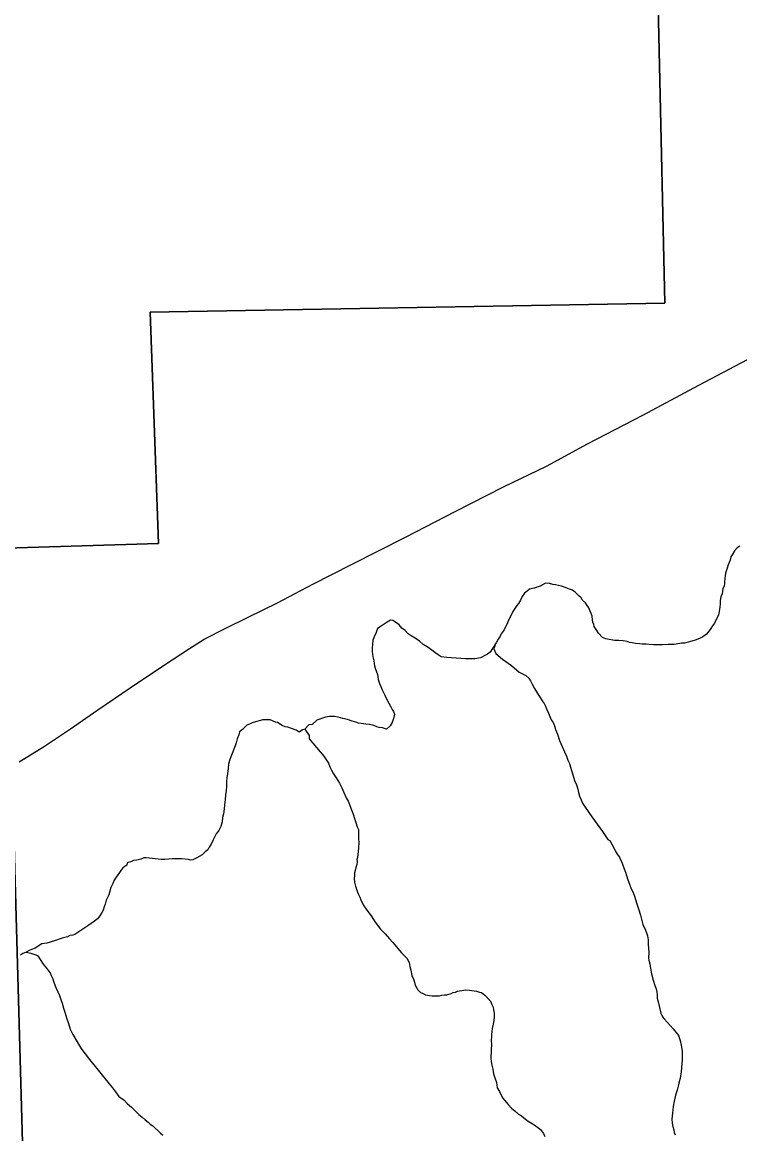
# Model space of a CAD drawing. Extents: x 2010165 to 2382125, y 1060529 to 1407316.
# Drawn here: x 2238469 to 2241933, y 1299579 to 1304945 of the extents above; entities that cross this region are included whole.
import ezdxf

# ---------------------------------------------------------------- set-up
doc = ezdxf.new("R2010")
doc.units = 0
for name, color, linetype in [('GM_X_Corporation', 7, 'Continuous'), ('GM_X_Minor_River', 7, 'Continuous'), ('GM_X_US_Route', 7, 'Continuous')]:
    doc.layers.add(name, color=color, linetype=linetype)

msp = doc.modelspace()

# ---------------------------------------------------------------- linework, layer by layer
at = {"layer": 'GM_X_Corporation'}
for points in [[(2245178.4, 1321773.4), (2245406.2, 1312275.3), (2245450.8, 1311744.1), (2245466.2, 1311123.5), (2245457.9, 1308806.9), (2245473.3, 1308109.4), (2243488.5, 1308052.8), (2243514.9, 1306894.6), (2242283.2, 1306902.6), (2241498, 1306888.1), (2241570.9, 1303589.2), (2239087.3, 1303544.9), (2239127.7, 1302427.8), (2238390.7, 1302405.5), (2238501.9, 1298389.4), (2234754.2, 1298378.1), (2234938.8, 1293048)], [(2234938.8, 1293048), (2234754.2, 1298378.1), (2238501.9, 1298389.4), (2238390.7, 1302405.5), (2239127.7, 1302427.8), (2239087.3, 1303544.9), (2241570.9, 1303589.2), (2241498, 1306888.1), (2242283.2, 1306902.6), (2243514.9, 1306894.6), (2243488.5, 1308052.8), (2245473.3, 1308109.4), (2245512.3, 1306352.6), (2245541.5, 1302191.8), (2245628.7, 1298157.5), (2245690.7, 1295916.5)]]:
    msp.add_lwpolyline(points, dxfattribs=at)
at = {"layer": 'GM_X_Minor_River'}
for points in [[(2241934, 1302415.2), (2241920.1, 1302406.9), (2241908.3, 1302392.6), (2241896.6, 1302374.3), (2241890.8, 1302364.2), (2241887.1, 1302348), (2241877.5, 1302325.7), (2241871.9, 1302309.6), (2241868.1, 1302295.4), (2241864.3, 1302285.3), (2241862.6, 1302273.2), (2241860.9, 1302257.1), (2241859.1, 1302245), (2241859.3, 1302235), (2241857.6, 1302222.9), (2241851.8, 1302210.7), (2241850, 1302200.6), (2241848.3, 1302184.5), (2241842.5, 1302172.3), (2241838.9, 1302152.2), (2241839.3, 1302136.1), (2241837.5, 1302122), (2241835.8, 1302109.9), (2241834, 1302099.8), (2241830.3, 1302083.7), (2241824.6, 1302069.5), (2241816.8, 1302055.3), (2241811, 1302043.1), (2241801.2, 1302030.9), (2241793.5, 1302018.6), (2241785.7, 1302006.4), (2241772, 1301990.1), (2241754.1, 1301977.7), (2241738.2, 1301969.4), (2241718.3, 1301960.9), (2241690.4, 1301954.4), (2241666.4, 1301947.9), (2241652.3, 1301947.6), (2241626.3, 1301943.1), (2241616.3, 1301940.9), (2241604.3, 1301940.6), (2241588.2, 1301940.3), (2241560.1, 1301939.8), (2241544.1, 1301939.5), (2241532, 1301939.2), (2241516, 1301938.9), (2241495.9, 1301940.6), (2241481.8, 1301942.3), (2241461.7, 1301941.9), (2241449.6, 1301943.7), (2241429.5, 1301945.3), (2241413.4, 1301949), (2241401.3, 1301950.8), (2241389.1, 1301954.6), (2241371, 1301958.2), (2241348.9, 1301959.8), (2241328.8, 1301959.4), (2241286.4, 1301968.6), (2241270.3, 1301974.3), (2241251.7, 1301996.1), (2241243.5, 1302008), (2241237.2, 1302017.9), (2241231, 1302027.8), (2241228.8, 1302037.9), (2241224.6, 1302047.8), (2241222.3, 1302059.8), (2241219.9, 1302077.9), (2241215.7, 1302089.9), (2241211.4, 1302101.8), (2241205.1, 1302117.8), (2241196.8, 1302129.7), (2241188.5, 1302141.6), (2241174.2, 1302155.4)], [(2241174.2, 1302155.4), (2241168, 1302165.3), (2241155.7, 1302175.1), (2241139.3, 1302192.9), (2241125, 1302202.6), (2241110.8, 1302208.4), (2241094.7, 1302214.1), (2241072.4, 1302221.7), (2241044.2, 1302229.2), (2241030.1, 1302231), (2241013.9, 1302234.7), (2240995.8, 1302236.3), (2240970, 1302221.8), (2240940.1, 1302213.1), (2240918.1, 1302208.7), (2240906.2, 1302198.4), (2240894.4, 1302188.1), (2240882.7, 1302171.8), (2240875, 1302155.6), (2240865.3, 1302139.3), (2240857.4, 1302129.1), (2240847.7, 1302114.9), (2240837.9, 1302100.6), (2240814.8, 1302054), (2240809.1, 1302037.8), (2240801.4, 1302023.6), (2240795.6, 1302011.4), (2240781.9, 1301993), (2240776.1, 1301980.9), (2240766.4, 1301966.6), (2240758.6, 1301952.4), (2240754, 1301944.2)], [(2240754, 1301944.2), (2240727.5, 1301903.6), (2240715.7, 1301893.3), (2240705.7, 1301889.1), (2240681.9, 1301876.6), (2240653.9, 1301872), (2240609.7, 1301871.1), (2240563.4, 1301874.3), (2240519.2, 1301877.4), (2240491, 1301880.9), (2240476.8, 1301890.7), (2240460.5, 1301902.4), (2240446.2, 1301914.2), (2240423.7, 1301929.8), (2240405.4, 1301941.5), (2240387, 1301957.3), (2240366.7, 1301970.9), (2240346.4, 1301982.6), (2240332.1, 1301992.4), (2240317.7, 1302008.2), (2240301.4, 1302019.9), (2240289, 1302035.7), (2240276.8, 1302045.6), (2240258.5, 1302057.3), (2240246.4, 1302059), (2240230.6, 1302048.7), (2240196.9, 1302025.9), (2240185, 1302017.6), (2240175.5, 1301993.3), (2240169.6, 1301983.2), (2240165.8, 1301973.1), (2240162.1, 1301960.9), (2240160.5, 1301940.8), (2240158.8, 1301924.7), (2240159.2, 1301906.6), (2240161.7, 1301880.6), (2240166.1, 1301862.5), (2240168.4, 1301848.5), (2240170.6, 1301838.5), (2240172.8, 1301826.5), (2240183.5, 1301796.6), (2240185.7, 1301784.6), (2240188, 1301772.5), (2240194.4, 1301752.6), (2240200.8, 1301738.6), (2240207.1, 1301722.7), (2240211.3, 1301712.7), (2240219.7, 1301696.8), (2240228.1, 1301678.8), (2240238.6, 1301656.9), (2240246.9, 1301643.1), (2240255.2, 1301627.1), (2240261.5, 1301617.2), (2240265.7, 1301605.2), (2240262.2, 1301583.1), (2240254.5, 1301564.8), (2240244.8, 1301548.5), (2240227.1, 1301532.1), (2240208.9, 1301537.8), (2240192.8, 1301539.5), (2240180.6, 1301543.3), (2240166.5, 1301549), (2240146.3, 1301554.7), (2240128.2, 1301556.3), (2240106, 1301559.9), (2240091.9, 1301561.7), (2240079.8, 1301565.4), (2240061.6, 1301571.1)], [(2240754, 1301944.2), (2240745.3, 1301920), (2240755.7, 1301898.1), (2240788.4, 1301870.6), (2240831.2, 1301839.2), (2240868, 1301807.8), (2240900.5, 1301790.3), (2240914.8, 1301778.6), (2240923.1, 1301764.7), (2240931.5, 1301748.8), (2240941.9, 1301728.8), (2240956.5, 1301705), (2240968.9, 1301685.2), (2240979.3, 1301669.3), (2240989.6, 1301655.4), (2240995.9, 1301643.5), (2241000.2, 1301629.5), (2241010.6, 1301609.6), (2241017, 1301593.6), (2241023.3, 1301577.7), (2241031.7, 1301563.8), (2241038, 1301547.8), (2241044.4, 1301529.9), (2241052.9, 1301507.9), (2241063.5, 1301478), (2241076.2, 1301448.1), (2241086.8, 1301422.2), (2241097.2, 1301402.3), (2241103.7, 1301382.3), (2241112, 1301366.4), (2241116.4, 1301348.4), (2241122.8, 1301328.4), (2241129.3, 1301306.4), (2241135.8, 1301284.4), (2241144.3, 1301262.5), (2241150.7, 1301242.5), (2241155, 1301226.5), (2241159.4, 1301208.5), (2241167.8, 1301190.6), (2241174.2, 1301174.6), (2241186.6, 1301154.8), (2241219.7, 1301109.2), (2241232.1, 1301091.4), (2241244.5, 1301073.5), (2241256.9, 1301055.7), (2241271.3, 1301037.9), (2241277.6, 1301027.9), (2241285.9, 1301014), (2241296.2, 1301000.1), (2241306.4, 1300994.3), (2241314.8, 1300976.4), (2241323.1, 1300962.5), (2241331.5, 1300944.6), (2241341.9, 1300928.7), (2241352.2, 1300914.8), (2241356.4, 1300904.8), (2241362.7, 1300892.9), (2241366.9, 1300880.9), (2241375.5, 1300857), (2241381.8, 1300841), (2241386.1, 1300825), (2241392.6, 1300805.1), (2241401.1, 1300783.1), (2241409.5, 1300761.2), (2241417.9, 1300743.2), (2241426.4, 1300721.3), (2241435, 1300693.3), (2241443.6, 1300665.3), (2241454.3, 1300633.4), (2241465.3, 1300589.4), (2241477.9, 1300561.5), (2241484.3, 1300543.5), (2241488.5, 1300533.6), (2241490.9, 1300515.5), (2241491.1, 1300503.5), (2241491.3, 1300493.4), (2241494.2, 1300453.3), (2241492.7, 1300427.1), (2241494.9, 1300417.1), (2241499.3, 1300399.1), (2241501.8, 1300377.1), (2241506.3, 1300351), (2241514.9, 1300321), (2241523.5, 1300295.1), (2241529.9, 1300279.1), (2241532.2, 1300263.1), (2241534.5, 1300247.1), (2241534.8, 1300233), (2241539.2, 1300215), (2241545.8, 1300189), (2241552.4, 1300161), (2241560.8, 1300143.1), (2241569, 1300133.1), (2241597.8, 1300101.6), (2241612.1, 1300085.8), (2241624.5, 1300069.9), (2241632.7, 1300060), (2241639, 1300050.1), (2241647.6, 1300022.1), (2241652.1, 1299998.1), (2241654.5, 1299976)], [(2240061.6, 1301571.1), (2240039.4, 1301578.7), (2240017.2, 1301584.3), (2239994.9, 1301589.9), (2239976.8, 1301593.6), (2239952.7, 1301593.1), (2239932.7, 1301590.7), (2239890.8, 1301575.8), (2239869.2, 1301555.3), (2239853.1, 1301553), (2239833.5, 1301532.6), (2239821.5, 1301528.3), (2239805.7, 1301517.9), (2239791.4, 1301527.7), (2239769.2, 1301535.3), (2239751, 1301541), (2239738.9, 1301542.8), (2239724.7, 1301550.5), (2239702.3, 1301564.2), (2239692.2, 1301566), (2239665.9, 1301577.5), (2239629.7, 1301576.8), (2239619.7, 1301574.6), (2239595.8, 1301568.1), (2239579.8, 1301561.8), (2239565.9, 1301555.5), (2239554, 1301551.2), (2239532.3, 1301530.7), (2239518.5, 1301518.4), (2239514.8, 1301504.3), (2239507.1, 1301486), (2239501.5, 1301465.8), (2239497.8, 1301451.7), (2239476.8, 1301399), (2239469.1, 1301380.8), (2239465.4, 1301362.6), (2239463.8, 1301344.5), (2239460.4, 1301316.3), (2239456.7, 1301298.1), (2239455.1, 1301280), (2239455.6, 1301255.9), (2239454, 1301235.8), (2239450.4, 1301215.6), (2239448.9, 1301191.5), (2239445.4, 1301167.3), (2239443.8, 1301147.2), (2239440.2, 1301123), (2239436.6, 1301104.8), (2239435, 1301084.7), (2239427.4, 1301062.4), (2239417.8, 1301042.2), (2239406.1, 1301025.9), (2239396.4, 1301007.6), (2239390.6, 1300997.4), (2239381, 1300977.1), (2239371.2, 1300962.9), (2239365.5, 1300948.7), (2239351.6, 1300940.4), (2239337.8, 1300926.1), (2239312, 1300911.5), (2239292.2, 1300901.1), (2239282.2, 1300898.8), (2239272.1, 1300902.7), (2239237.8, 1300906), (2239193.7, 1300905.2), (2239157.6, 1300902.5), (2239139.5, 1300902.1), (2239067.1, 1300910.8), (2239057, 1300910.6), (2239041.1, 1300904.2), (2239023.1, 1300899.8), (2239007.1, 1300897.5), (2238997.1, 1300893.3), (2238975.2, 1300886.9), (2238973.4, 1300874.8), (2238955.6, 1300862.4), (2238945.8, 1300850.1), (2238936.1, 1300835.9), (2238922.4, 1300817.5), (2238912.6, 1300803.2), (2238906.9, 1300787.1), (2238897.3, 1300766.8), (2238888, 1300732.4), (2238874.5, 1300706.1), (2238868.8, 1300687.8), (2238865.1, 1300673.7), (2238859.4, 1300657.5), (2238851.6, 1300643.3), (2238843.9, 1300631.1), (2238832.1, 1300616.8), (2238818.3, 1300604.5), (2238802.4, 1300594.1), (2238786.6, 1300581.8), (2238723.2, 1300540.3), (2238713.2, 1300538.1), (2238699.2, 1300535.8), (2238687.3, 1300529.6), (2238661.3, 1300523.1), (2238625.4, 1300510.3), (2238587.5, 1300499.5), (2238563.5, 1300495)], [(2239833.5, 1301532.6), (2239854.2, 1301500.8), (2239854.5, 1301484.7), (2239924.5, 1301401.7), (2239934.8, 1301387.8), (2239941.1, 1301377.9), (2239947.3, 1301367.9), (2239953.7, 1301350), (2239962, 1301334.1), (2239972.4, 1301316.2), (2239984.9, 1301296.3), (2240001.5, 1301270.5), (2240012, 1301248.6), (2240022.5, 1301226.7), (2240033, 1301200.8), (2240043.4, 1301184.9), (2240049.8, 1301168.9), (2240056.1, 1301151), (2240062.5, 1301135), (2240066.8, 1301121.1), (2240073.2, 1301101.1), (2240079.7, 1301081.1), (2240086.1, 1301061.1), (2240092.4, 1301047.2), (2240092.7, 1301033.1), (2240093.3, 1301003), (2240093.6, 1300986.9), (2240092.3, 1300956.7), (2240088.9, 1300926.5), (2240087.1, 1300912.4), (2240085.3, 1300902.3), (2240085.5, 1300892.3), (2240083.8, 1300878.2), (2240080.1, 1300864.1), (2240076.4, 1300849.9), (2240072.6, 1300837.8), (2240072.8, 1300825.7), (2240071.1, 1300811.6), (2240073.5, 1300793.6), (2240077.9, 1300773.6), (2240082.2, 1300759.6), (2240088.5, 1300745.6), (2240092.8, 1300733.7), (2240099.1, 1300721.7), (2240103.4, 1300707.7), (2240115.9, 1300683.9), (2240132.5, 1300658.1), (2240153.2, 1300630.3), (2240173.8, 1300600.6), (2240198.6, 1300566.9), (2240221.2, 1300543.2), (2240241.8, 1300519.5), (2240258.2, 1300501.7), (2240299.4, 1300452.3), (2240313.7, 1300438.5), (2240326, 1300426.6), (2240336.5, 1300404.8), (2240340.9, 1300386.8), (2240345.3, 1300368.7), (2240349.8, 1300342.7), (2240358.2, 1300324.8), (2240362.5, 1300310.8), (2240366.8, 1300296.8), (2240379.4, 1300272.9), (2240391.6, 1300261.1), (2240401.8, 1300257.3), (2240416, 1300249.5), (2240436.1, 1300245.9), (2240448.2, 1300244.1), (2240484.3, 1300244.8), (2240494.3, 1300247), (2240508.4, 1300249.3), (2240518.4, 1300249.5), (2240540.3, 1300255.9), (2240550.3, 1300260.1), (2240560.3, 1300262.4), (2240570.2, 1300266.6), (2240580.2, 1300268.8), (2240592.2, 1300271), (2240610.3, 1300273.4), (2240628.4, 1300271.7), (2240640.5, 1300269.9), (2240650.5, 1300268.1), (2240662.6, 1300266.3), (2240676.8, 1300262.6), (2240686.8, 1300260.8), (2240703.2, 1300247), (2240729.9, 1300219.4), (2240736.2, 1300203.5), (2240742.5, 1300189.5), (2240744.8, 1300177.5), (2240747.1, 1300161.5), (2240747.5, 1300143.4), (2240745.8, 1300125.3), (2240742.2, 1300107.1), (2240738.6, 1300086.9), (2240736.9, 1300070.8), (2240735.1, 1300058.7), (2240735.4, 1300046.7), (2240733.7, 1300030.6), (2240734.2, 1300008.5)], [(2238563.5, 1300495), (2238531.8, 1300474.3), (2238513.9, 1300467.9), (2238499.9, 1300461.6), (2238488, 1300455.4), (2238472.1, 1300449), (2238460.2, 1300440.8)], [(2238488, 1300455.4), (2238510.2, 1300449.8), (2238534.5, 1300442.2), (2238544.6, 1300438.4), (2238555, 1300420.5), (2238569.5, 1300396.7), (2238586, 1300378.9), (2238596.3, 1300365), (2238604.5, 1300355.1), (2238608.8, 1300343.1), (2238615.1, 1300329.2), (2238623.6, 1300305.2), (2238632.1, 1300285.3), (2238640.5, 1300263.4), (2238648.9, 1300245.4), (2238655.3, 1300227.5), (2238661.7, 1300209.5), (2238668.2, 1300185.5), (2238676.8, 1300161.6), (2238683.3, 1300137.6), (2238691.8, 1300111.6), (2238700.5, 1300083.6), (2238713, 1300057.8), (2238733.8, 1300022), (2238752.5, 1299992.2), (2238773.2, 1299964.5), (2238793.8, 1299936.7), (2238814.4, 1299911), (2238835, 1299885.3), (2238888.6, 1299820), (2238905.1, 1299800.2), (2238919.5, 1299780.4), (2238936, 1299758.6), (2238960.5, 1299741), (2238976.9, 1299723.2), (2238997.3, 1299707.5), (2239013.7, 1299689.8), (2239032.2, 1299672), (2239048.5, 1299658.3), (2239062.8, 1299646.5), (2239077.1, 1299634.7), (2239087.4, 1299624.8), (2239099.6, 1299617.1), (2239109.8, 1299607.2), (2239126.2, 1299593.4), (2239136.4, 1299581.6), (2239148.7, 1299571.8)], [(2240734.2, 1300008.5), (2240732.6, 1299986.3), (2240733, 1299968.2), (2240731.2, 1299956.1), (2240731.5, 1299944.1), (2240733.8, 1299928.1), (2240736.2, 1299910), (2240740.6, 1299890), (2240745.1, 1299868), (2240751.5, 1299848), (2240758, 1299826), (2240762.5, 1299800), (2240772.9, 1299782.1), (2240781.3, 1299764.2), (2240789.7, 1299750.2), (2240797.9, 1299740.4), (2240814.4, 1299720.6), (2240830.8, 1299702.8), (2240849.2, 1299687.1), (2240865.5, 1299673.3), (2240879.8, 1299665.6), (2240898.1, 1299649.8), (2240912.4, 1299640.1), (2240930.7, 1299628.4), (2240945, 1299618.6), (2240957.2, 1299610.8), (2240971.5, 1299599), (2240985.9, 1299579.2), (2240992.2, 1299565.2)], [(2241654.5, 1299976), (2241655, 1299955.9), (2241655.4, 1299935.8), (2241653.7, 1299917.7), (2241652.1, 1299897.6), (2241650.5, 1299877.5), (2241646.9, 1299857.3), (2241643.2, 1299841.1), (2241639.6, 1299823), (2241635.9, 1299808.8), (2241630.3, 1299788.6), (2241622.7, 1299764.4), (2241617.3, 1299736.1), (2241611.8, 1299709.9), (2241608.4, 1299677.7), (2241605, 1299649.5), (2241607.4, 1299629.4), (2241609.8, 1299613.4), (2241614.1, 1299597.4), (2241616.4, 1299585.4), (2241620.6, 1299573.4)]]:
    msp.add_lwpolyline(points, dxfattribs=at)
at = {"layer": 'GM_X_US_Route'}
msp.add_lwpolyline([(2238454.8, 1301374.1), (2238572.4, 1301447.2), (2238702, 1301534.4), (2238833.5, 1301625.6), (2238991, 1301731.2), (2239150.4, 1301838.7), (2239276, 1301921.9), (2239347.8, 1301966.5), (2239451.6, 1302019.5), (2239559.4, 1302072.4), (2239701.1, 1302141.7), (2239872.8, 1302231.3), (2240058.4, 1302326.9), (2240319.9, 1302459.3), (2240559.4, 1302583.5), (2240792.9, 1302701.5), (2241000.5, 1302801.4), (2241198.1, 1302909.2), (2241465.5, 1303047.6), (2241735, 1303192), (2241970.5, 1303316.2), (2242176, 1303424), (2242302.9, 1303482.9), (2242407.1, 1303532.6)], dxfattribs=at)

doc.saveas('drawing.dxf')
